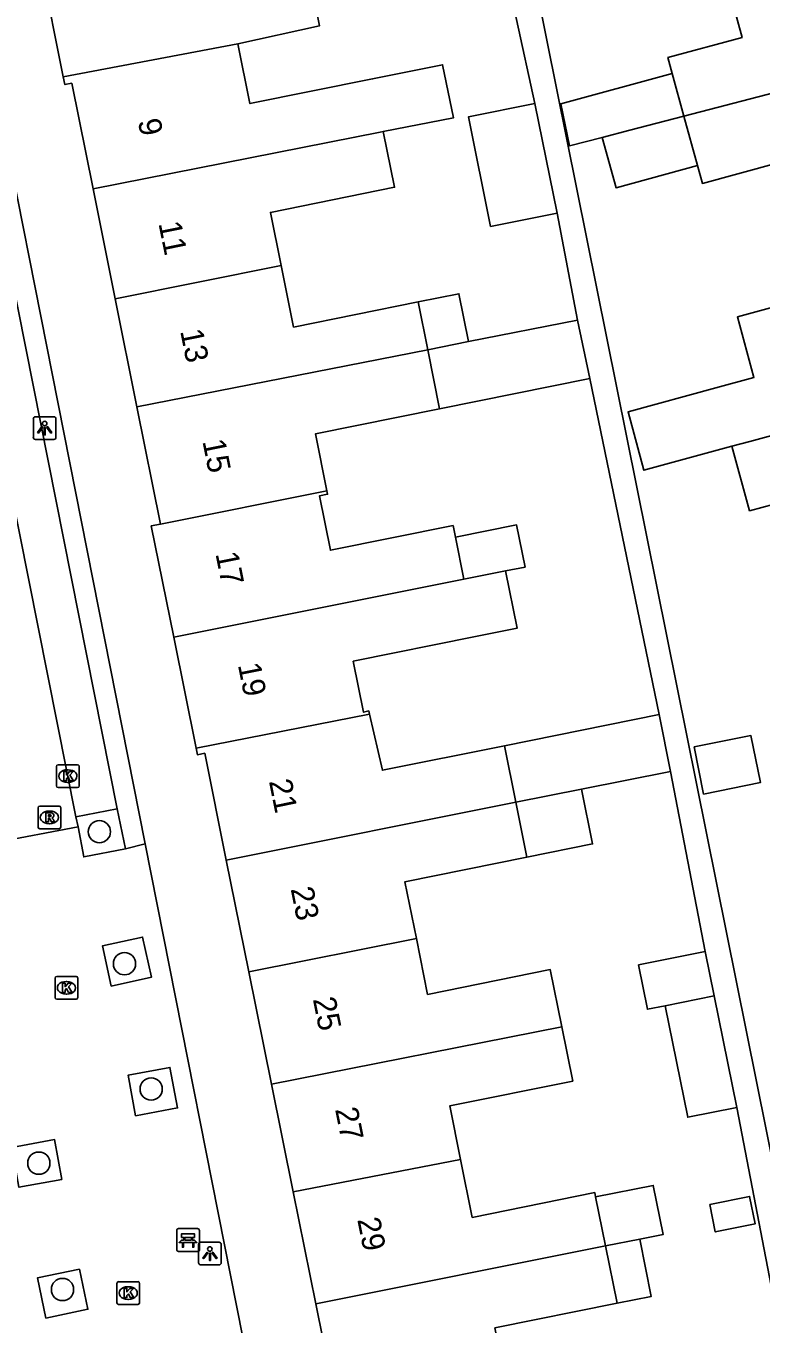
# Model space of a CAD drawing. Extents: x 162250 to 162654, y 380744 to 381605.
# Drawn here: x 162512.3 to 162544.6, y 381043.1 to 381100.2 of the extents above; entities that cross this region are included whole.
import ezdxf

# ---------------------------------------------------------------- set-up
doc = ezdxf.new("R2010")
doc.units = 0
for name, color, linetype in [('IMGEO_Bank', 7, 'Continuous'), ('IMGEO_Boom', 7, 'Continuous'), ('IMGEO_Kolk', 7, 'Continuous'), ('IMGEO_Lichtpunt', 7, 'Continuous'), ('IMGEO_Pand', 7, 'Continuous'), ('IMGEO_Pand_nummerreeks', 7, 'Continuous'), ('IMGEO_Parkeervlak_open', 7, 'Continuous'), ('IMGEO_Rioolput', 7, 'Continuous'), ('IMGEO_Voetpad_open', 7, 'Continuous'), ('IMGEO_Woonerf_open', 7, 'Continuous')]:
    doc.layers.add(name, color=color, linetype=linetype)

msp = doc.modelspace()

# ---------------------------------------------------------------- linework, layer by layer
at = {"layer": 'IMGEO_Bank'}
for p, q in [((162518.993, 381047.335), (162519.834, 381047.335)), ((162519.834, 381047.335), (162518.993, 381047.335)), ((162518.918, 381046.41), (162518.918, 381047.251)), ((162518.918, 381047.251), (162518.918, 381046.41)), ((162519.615, 381046.733), (162519.222, 381046.733)), ((162519.227, 381046.841), (162519.227, 381046.947)), ((162519.271, 381046.947), (162519.271, 381046.841)), ((162519.559, 381046.953), (162519.277, 381046.953)), ((162519.277, 381046.835), (162519.559, 381046.835)), ((162519.565, 381046.841), (162519.565, 381046.947)), ((162519.609, 381046.947), (162519.609, 381046.841)), ((162519.918, 381047.26), (162519.918, 381046.419)), ((162519.918, 381046.419), (162519.918, 381047.26)), ((162519.843, 381046.335), (162519.002, 381046.335)), ((162519.002, 381046.335), (162519.843, 381046.335))]:
    msp.add_line(p, q, dxfattribs=at)
for points in [[(162519.165, 381046.733), (162519.023, 381046.733), (162519.135, 381046.835), (162519.221, 381046.835)], [(162519.221, 381046.953), (162519.135, 381046.953), (162519.135, 381047.114), (162519.698, 381047.114), (162519.698, 381046.953), (162519.615, 381046.953)], [(162519.215, 381046.726), (162519.215, 381046.519), (162519.172, 381046.519), (162519.172, 381046.726)], [(162519.615, 381046.835), (162519.698, 381046.835), (162519.81, 381046.733), (162519.671, 381046.733)], [(162519.665, 381046.726), (162519.665, 381046.519), (162519.621, 381046.519), (162519.621, 381046.726)]]:
    msp.add_lwpolyline(points, dxfattribs=at)
for centre, radius, start, end in [((162518.996, 381047.257), 0.0779, 92.4484, 184.2845), ((162518.996, 381047.257), 0.0779, 92.4484, 184.2845), ((162519.84, 381047.257), 0.0779, 2.4484, 94.2845), ((162519.84, 381047.257), 0.0779, 2.4484, 94.2845), ((162519.165, 381046.726), 0.00671, 2.8957, 87.1043), ((162519.222, 381046.726), 0.00671, 92.8957, 177.1043), ((162519.22, 381046.946), 0.00671, 2.8957, 87.1043), ((162519.22, 381046.842), 0.00671, 272.8957, 357.1043), ((162519.277, 381046.946), 0.00671, 92.8957, 177.1043), ((162519.277, 381046.842), 0.00671, 182.8957, 267.1043), ((162519.559, 381046.946), 0.00671, 2.8957, 87.1043), ((162519.559, 381046.842), 0.00671, 272.8957, 357.1043), ((162519.616, 381046.946), 0.00671, 92.8957, 177.1043), ((162519.616, 381046.842), 0.00671, 182.8957, 267.1043), ((162519.614, 381046.726), 0.00671, 2.8957, 87.1043), ((162519.671, 381046.726), 0.00671, 92.8957, 177.1043), ((162518.996, 381046.413), 0.0779, 182.4484, 274.2845), ((162518.996, 381046.413), 0.0779, 182.4484, 274.2845), ((162519.84, 381046.413), 0.0779, 272.4484, 4.2845), ((162519.84, 381046.413), 0.0779, 272.4484, 4.2845)]:
    msp.add_arc(centre, radius, start, end, dxfattribs=at)
at = {"layer": 'IMGEO_Boom'}
for centre in [(162515.518, 381064.795), (162516.622, 381058.987), (162517.794, 381053.478), (162512.853, 381050.215), (162513.894, 381044.657)]:
    msp.add_circle(centre, 0.489, dxfattribs=at)
at = {"layer": 'IMGEO_Kolk'}
for p, q in [((162513.628, 381066.815), (162513.628, 381067.667)), ((162513.703, 381067.741), (162514.555, 381067.741)), ((162514.116, 381067.521), (162514.141, 381067.521)), ((162514.629, 381067.667), (162514.629, 381066.815)), ((162514.555, 381066.741), (162513.703, 381066.741)), ((162514.139, 381066.961), (162514.114, 381066.961)), ((162513.567, 381057.503), (162513.567, 381058.355)), ((162513.642, 381058.429), (162514.494, 381058.429)), ((162514.055, 381058.209), (162514.08, 381058.209)), ((162514.568, 381058.355), (162514.568, 381057.503)), ((162514.078, 381057.649), (162514.053, 381057.649)), ((162514.494, 381057.429), (162513.642, 381057.429)), ((162516.358, 381045.003), (162517.21, 381045.003)), ((162516.283, 381044.077), (162516.283, 381044.929)), ((162516.771, 381044.783), (162516.796, 381044.783)), ((162517.284, 381044.929), (162517.284, 381044.077)), ((162517.21, 381044.003), (162516.358, 381044.003)), ((162516.794, 381044.223), (162516.769, 381044.223))]:
    msp.add_line(p, q, dxfattribs=at)
for points in [[(162513.628, 381066.815), (162513.628, 381067.667)], [(162513.703, 381067.741), (162514.555, 381067.741)], [(162513.949, 381067.441), (162514.072, 381067.441), (162514.072, 381067.29), (162514.202, 381067.441), (162514.366, 381067.441), (162514.22, 381067.29), (162514.373, 381067.041), (162514.221, 381067.041), (162514.136, 381067.205), (162514.072, 381067.138), (162514.072, 381067.041), (162513.949, 381067.041), (162513.949, 381067.441)], [(162514.629, 381067.667), (162514.629, 381066.815)], [(162514.555, 381066.741), (162513.703, 381066.741)], [(162513.567, 381057.503), (162513.567, 381058.355)], [(162513.642, 381058.429), (162514.494, 381058.429)], [(162513.888, 381058.129), (162514.011, 381058.129), (162514.011, 381057.978), (162514.141, 381058.129), (162514.305, 381058.129), (162514.159, 381057.978), (162514.312, 381057.729), (162514.16, 381057.729), (162514.075, 381057.893), (162514.011, 381057.826), (162514.011, 381057.729), (162513.888, 381057.729), (162513.888, 381058.129)], [(162514.568, 381058.355), (162514.568, 381057.503)], [(162514.494, 381057.429), (162513.642, 381057.429)], [(162516.358, 381045.003), (162517.21, 381045.003)], [(162516.283, 381044.077), (162516.283, 381044.929)], [(162516.604, 381044.703), (162516.727, 381044.703), (162516.727, 381044.552), (162516.857, 381044.703), (162517.021, 381044.703), (162516.875, 381044.552), (162517.028, 381044.303), (162516.876, 381044.303), (162516.791, 381044.467), (162516.727, 381044.4), (162516.727, 381044.303), (162516.604, 381044.303), (162516.604, 381044.703)], [(162517.284, 381044.929), (162517.284, 381044.077)], [(162517.21, 381044.003), (162516.358, 381044.003)]]:
    msp.add_lwpolyline(points, dxfattribs=at)
for centre, start, end in [((162513.705, 381067.665), 91.552, 178.448), ((162513.705, 381067.665), 91.552, 178.448), ((162514.553, 381067.665), 1.552, 88.448), ((162514.553, 381067.665), 1.552, 88.448), ((162513.705, 381066.817), 181.552, 268.448), ((162513.705, 381066.817), 181.552, 268.448), ((162514.553, 381066.817), 271.552, 358.448), ((162514.553, 381066.817), 271.552, 358.448), ((162513.644, 381058.353), 91.552, 178.448), ((162513.644, 381058.353), 91.552, 178.448), ((162514.492, 381058.353), 1.552, 88.448), ((162514.492, 381058.353), 1.552, 88.448), ((162513.644, 381057.505), 181.552, 268.448), ((162513.644, 381057.505), 181.552, 268.448), ((162514.492, 381057.505), 271.552, 358.448), ((162514.492, 381057.505), 271.552, 358.448), ((162516.36, 381044.927), 91.552, 178.448), ((162516.36, 381044.927), 91.552, 178.448), ((162517.208, 381044.927), 1.552, 88.448), ((162517.208, 381044.927), 1.552, 88.448), ((162516.36, 381044.079), 181.552, 268.448), ((162516.36, 381044.079), 181.552, 268.448), ((162517.208, 381044.079), 271.552, 358.448), ((162517.208, 381044.079), 271.552, 358.448)]:
    msp.add_arc(centre, 0.0765, start, end, dxfattribs=at)
for centre, major_axis, ratio, start_param, end_param in [((162514.115, 381067.241), (-0.387, 0.002), 0.722429, 4.712389, 7.853982), ((162514.14, 381067.241), (-0.39, 0.002), 0.717154, 1.570796, 4.712389), ((162514.054, 381057.929), (-0.387, 0.002), 0.722429, 4.712389, 7.853982), ((162514.079, 381057.929), (-0.39, 0.002), 0.717154, 1.570796, 4.712389), ((162516.77, 381044.503), (-0.387, 0.002), 0.722429, 4.712389, 7.853982), ((162516.795, 381044.503), (-0.39, 0.002), 0.717154, 1.570796, 4.712389)]:
    msp.add_ellipse(centre, major_axis=major_axis, ratio=ratio, start_param=start_param, end_param=end_param, dxfattribs=at)
at = {"layer": 'IMGEO_Lichtpunt'}
for p, q in [((162512.611, 381082.957), (162512.611, 381082.15)), ((162512.611, 381082.957), (162512.611, 381082.15)), ((162513.513, 381083.052), (162512.705, 381083.052)), ((162513.513, 381083.052), (162512.705, 381083.052)), ((162513.607, 381082.15), (162513.607, 381082.957)), ((162513.607, 381082.15), (162513.607, 381082.957)), ((162512.705, 381082.056), (162513.513, 381082.056)), ((162512.705, 381082.056), (162513.513, 381082.056)), ((162520.781, 381046.737), (162519.973, 381046.737)), ((162520.781, 381046.737), (162519.973, 381046.737)), ((162519.879, 381046.642), (162519.879, 381045.835)), ((162519.879, 381046.642), (162519.879, 381045.835)), ((162520.875, 381045.835), (162520.875, 381046.642)), ((162520.875, 381045.835), (162520.875, 381046.642)), ((162519.973, 381045.741), (162520.781, 381045.741)), ((162519.973, 381045.741), (162520.781, 381045.741))]:
    msp.add_line(p, q, dxfattribs=at)
for points in [[(162512.985, 381082.621), (162513.024, 381082.593), (162512.836, 381082.331), (162512.798, 381082.358), (162512.985, 381082.621)], [(162513.087, 381082.573), (162513.134, 381082.573), (162513.134, 381082.251), (162513.087, 381082.251), (162513.087, 381082.573)], [(162513.197, 381082.593), (162513.235, 381082.62), (162513.422, 381082.358), (162513.383, 381082.33), (162513.197, 381082.593)], [(162520.253, 381046.306), (162520.292, 381046.278), (162520.104, 381046.016), (162520.066, 381046.043), (162520.253, 381046.306)], [(162520.355, 381046.258), (162520.402, 381046.258), (162520.402, 381045.936), (162520.355, 381045.936), (162520.355, 381046.258)], [(162520.465, 381046.278), (162520.503, 381046.305), (162520.69, 381046.043), (162520.651, 381046.015), (162520.465, 381046.278)]]:
    msp.add_lwpolyline(points, dxfattribs=at)
for centre in [(162513.11, 381082.755), (162520.378, 381046.44)]:
    msp.add_circle(centre, 0.0994, dxfattribs=at)
for centre, start, end in [((162512.705, 381082.957), 90, 180), ((162512.705, 381082.957), 90, 180), ((162513.513, 381082.957), 0, 90), ((162513.513, 381082.957), 0, 90), ((162512.705, 381082.15), 180, 270), ((162512.705, 381082.15), 180, 270), ((162513.513, 381082.15), 270, 0), ((162513.513, 381082.15), 270, 360), ((162519.973, 381046.642), 90, 180), ((162519.973, 381046.642), 90, 180), ((162520.781, 381046.642), 0, 90), ((162520.781, 381046.642), 0, 90), ((162519.973, 381045.835), 180, 270), ((162519.973, 381045.835), 180, 270), ((162520.781, 381045.835), 270, 0), ((162520.781, 381045.835), 270, 360)]:
    msp.add_arc(centre, 0.0946, start, end, dxfattribs=at)
at = {"layer": 'IMGEO_Pand'}
for points in [[(162533.059, 381104.234), (162526.247, 381102.862), (162524.738, 381102.558), (162525.203, 381100.253), (162521.604, 381099.461)], [(162512.964, 381102.792), (162513.93, 381097.999)], [(162542.936, 381102.845), (162543.786, 381099.737), (162540.528, 381098.846), (162540.717, 381098.155)], [(162541.231, 381096.275), (162555.439, 381099.973)], [(162521.604, 381099.461), (162513.93, 381097.999)], [(162521.604, 381099.461), (162522.135, 381096.825), (162527.537, 381097.914), (162530.616, 381098.535), (162531.087, 381096.198), (162528.005, 381095.591)], [(162537.635, 381095.339), (162536.191, 381094.963), (162535.811, 381096.813), (162540.717, 381098.155)], [(162540.717, 381098.155), (162541.231, 381096.275)], [(162513.93, 381097.999), (162513.998, 381097.661), (162514.299, 381097.722), (162515.236, 381093.074)], [(162535.65, 381092.01), (162532.726, 381091.42), (162531.753, 381096.246), (162534.676, 381096.835)], [(162534.676, 381096.835), (162535.65, 381092.01)], [(162541.231, 381096.275), (162538.856, 381095.657), (162537.635, 381095.339)], [(162541.825, 381094.103), (162541.231, 381096.275)], [(162515.236, 381093.074), (162526.758, 381095.345), (162527.863, 381095.563), (162528.005, 381095.591)], [(162528.005, 381095.591), (162528.499, 381093.142), (162523.04, 381092.041), (162523.51, 381089.707)], [(162541.825, 381094.103), (162538.241, 381093.124), (162537.635, 381095.339)], [(162546.076, 381091.407), (162545.31, 381094.206), (162542.041, 381093.312), (162541.825, 381094.103)], [(162515.236, 381093.074), (162516.209, 381088.243)], [(162543.338, 381081.751), (162539.472, 381080.698), (162538.769, 381083.264), (162542.634, 381084.323), (162544.31, 381084.782), (162543.58, 381087.45), (162546.909, 381088.36), (162546.076, 381091.407)], [(162516.209, 381088.243), (162523.51, 381089.707)], [(162523.51, 381089.707), (162524.057, 381086.994), (162529.537, 381088.098)], [(162529.537, 381088.098), (162531.333, 381088.46), (162531.758, 381086.353)], [(162516.209, 381088.243), (162517.169, 381083.482)], [(162529.537, 381088.098), (162529.96, 381085.999)], [(162531.758, 381086.353), (162536.554, 381087.296)], [(162536.554, 381087.296), (162537.084, 381084.729)], [(162531.758, 381086.353), (162529.96, 381085.999)], [(162529.96, 381085.999), (162517.169, 381083.482)], [(162529.96, 381085.999), (162530.484, 381083.399)], [(162530.484, 381083.399), (162537.084, 381084.729)], [(162517.169, 381083.482), (162518.207, 381078.331)], [(162530.484, 381083.399), (162525.019, 381082.298), (162525.523, 381079.793)], [(162548.545, 381083.169), (162544.122, 381081.964), (162543.338, 381081.751)], [(162550.658, 381074.726), (162549.856, 381077.659), (162546.462, 381076.731), (162545.743, 381079.357), (162544.114, 381078.912), (162543.338, 381081.751)], [(162525.523, 381079.793), (162518.207, 381078.331)], [(162531.176, 381077.752), (162531.072, 381078.266), (162525.68, 381077.18), (162525.198, 381079.568), (162525.554, 381079.64), (162525.523, 381079.793)], [(162518.207, 381078.331), (162517.801, 381078.249), (162518.788, 381073.35)], [(162533.384, 381076.265), (162534.239, 381076.436), (162533.865, 381078.293), (162531.176, 381077.752)], [(162531.176, 381077.752), (162531.549, 381075.899)], [(162518.788, 381073.35), (162531.549, 381075.899)], [(162533.384, 381076.265), (162533.891, 381073.75), (162532.057, 381073.38), (162526.683, 381072.297), (162527.135, 381070.054), (162527.365, 381070.107), (162527.398, 381069.965)], [(162531.549, 381075.899), (162533.384, 381076.265)], [(162518.788, 381073.35), (162519.771, 381068.471)], [(162519.771, 381068.471), (162527.398, 381069.965)], [(162527.398, 381069.965), (162527.964, 381067.499), (162533.329, 381068.581)], [(162540.133, 381069.953), (162533.329, 381068.581)], [(162540.133, 381069.953), (162540.637, 381067.452)], [(162541.675, 381068.523), (162544.177, 381069.028), (162544.595, 381066.956), (162542.093, 381066.451), (162541.675, 381068.523)], [(162519.771, 381068.471), (162519.83, 381068.18), (162520.153, 381068.245), (162521.099, 381063.551)], [(162533.329, 381068.581), (162533.831, 381066.093)], [(162536.728, 381066.671), (162540.637, 381067.452)], [(162536.728, 381066.671), (162533.831, 381066.093)], [(162534.318, 381063.675), (162537.214, 381064.258), (162536.728, 381066.671)], [(162533.831, 381066.093), (162521.099, 381063.551)], [(162533.831, 381066.093), (162534.318, 381063.675)], [(162521.099, 381063.551), (162522.091, 381058.627)], [(162534.318, 381063.675), (162528.958, 381062.595), (162529.461, 381060.096)], [(162529.461, 381060.096), (162522.091, 381058.627)], [(162529.461, 381060.096), (162529.956, 381057.641), (162535.352, 381058.728), (162535.858, 381056.219)], [(162542.17, 381059.531), (162539.231, 381058.939), (162539.626, 381056.984), (162540.41, 381057.142)], [(162542.17, 381059.531), (162542.564, 381057.576)], [(162522.091, 381058.627), (162523.086, 381053.69)], [(162542.564, 381057.576), (162540.41, 381057.142)], [(162542.564, 381057.576), (162543.553, 381052.67)], [(162540.41, 381057.142), (162541.399, 381052.236), (162543.553, 381052.67)], [(162523.086, 381053.69), (162535.858, 381056.219)], [(162535.858, 381056.219), (162536.341, 381053.823), (162530.929, 381052.733), (162531.403, 381050.381)], [(162523.086, 381053.69), (162524.041, 381048.952)], [(162531.403, 381050.381), (162524.041, 381048.952)], [(162537.344, 381048.728), (162537.305, 381048.919), (162531.916, 381047.833), (162531.403, 381050.381)], [(162539.283, 381046.875), (162540.318, 381047.081), (162539.882, 381049.24), (162537.344, 381048.728)], [(162524.041, 381048.952), (162525.032, 381044.035)], [(162537.344, 381048.728), (162537.778, 381046.575)], [(162542.365, 381048.399), (162542.608, 381047.194), (162544.36, 381047.547), (162544.117, 381048.752), (162542.365, 381048.399)], [(162539.283, 381046.875), (162537.778, 381046.575)], [(162538.286, 381044.053), (162539.791, 381044.356), (162539.283, 381046.875)], [(162525.032, 381044.035), (162537.778, 381046.575)], [(162537.778, 381046.575), (162538.286, 381044.053)], [(162525.032, 381044.035), (162526.015, 381039.158)], [(162538.286, 381044.053), (162532.911, 381042.97), (162533.409, 381040.5)]]:
    msp.add_lwpolyline(points, dxfattribs=at)
at = {"layer": 'IMGEO_Parkeervlak_open'}
for points in [[(162514.486, 381065.448), (162507.858, 381098.746)], [(162514.486, 381065.448), (162516.305, 381065.809)]]:
    msp.add_lwpolyline(points, dxfattribs=at)
at = {"layer": 'IMGEO_Rioolput'}
for p, q in [((162512.818, 381064.998), (162512.818, 381065.85)), ((162512.893, 381065.924), (162513.745, 381065.924)), ((162513.306, 381065.704), (162513.331, 381065.704)), ((162513.819, 381065.85), (162513.819, 381064.998)), ((162513.329, 381065.144), (162513.304, 381065.144)), ((162513.745, 381064.924), (162512.893, 381064.924))]:
    msp.add_line(p, q, dxfattribs=at)
for points in [[(162512.818, 381064.998), (162512.818, 381065.85)], [(162512.893, 381065.924), (162513.745, 381065.924)], [(162513.407, 381065.622), (162513.155, 381065.624), (162513.155, 381065.224)], [(162513.333, 381065.543), (162513.279, 381065.543), (162513.279, 381065.462)], [(162513.819, 381065.85), (162513.819, 381064.998)], [(162513.155, 381065.224), (162513.279, 381065.224), (162513.279, 381065.386), (162513.29, 381065.386)], [(162513.279, 381065.462), (162513.331, 381065.462)], [(162513.337, 381065.357), (162513.408, 381065.224), (162513.548, 381065.224), (162513.483, 381065.35)], [(162513.745, 381064.924), (162512.893, 381064.924)]]:
    msp.add_lwpolyline(points, dxfattribs=at)
for centre, radius, start, end in [((162512.895, 381065.848), 0.0765, 91.552, 178.448), ((162512.895, 381065.848), 0.0765, 91.552, 178.448), ((162513.339, 381065.447), 0.0964, 77.0061, 93.1865), ((162513.353, 381065.504), 0.0378, 276.6634, 79.6772), ((162513.406, 381065.512), 0.109, 350.3612, 89.416), ((162513.743, 381065.848), 0.0765, 1.552, 88.448), ((162513.743, 381065.848), 0.0765, 1.552, 88.448), ((162512.895, 381065), 0.0765, 181.552, 268.448), ((162512.895, 381065), 0.0765, 181.552, 268.448), ((162513.289, 381065.333), 0.0533, 26.0293, 88.6989), ((162513.315, 381065.651), 0.19, 274.7715, 282.9687), ((162513.404, 381065.512), 0.112, 277.5842, 350.9817), ((162513.388, 381065.297), 0.108, 29.5134, 73.7905), ((162513.743, 381065), 0.0765, 271.552, 358.448), ((162513.743, 381065), 0.0765, 271.552, 358.448)]:
    msp.add_arc(centre, radius, start, end, dxfattribs=at)
for centre, major_axis, ratio, start_param, end_param in [((162513.305, 381065.424), (-0.387, 0.002), 0.722429, 4.712389, 7.853982), ((162513.33, 381065.424), (-0.39, 0.002), 0.717154, 1.570796, 4.712389)]:
    msp.add_ellipse(centre, major_axis=major_axis, ratio=ratio, start_param=start_param, end_param=end_param, dxfattribs=at)
at = {"layer": 'IMGEO_Voetpad_open'}
for points in [[(162517.527, 381064.258), (162507.059, 381117.156)], [(162504.39, 381116.243), (162506.211, 381116.622), (162516.305, 381065.809)], [(162548.818, 381031.958), (162533.885, 381106.188)], [(162533.059, 381104.234), (162534.676, 381096.835)], [(162535.65, 381092.01), (162536.554, 381087.296)], [(162537.084, 381084.729), (162540.133, 381069.953)], [(162540.637, 381067.452), (162542.17, 381059.531)], [(162516.305, 381065.809), (162516.662, 381064.047)], [(162516.662, 381064.047), (162517.527, 381064.258)], [(162543.553, 381052.67), (162545.431, 381042.907), (162551.707, 381011.128)]]:
    msp.add_lwpolyline(points, dxfattribs=at)
at = {"layer": 'IMGEO_Woonerf_open'}
for points in [[(162514.576, 381065.01), (162510.865, 381064.31)], [(162514.576, 381065.01), (162514.486, 381065.448)], [(162516.662, 381064.047), (162514.83, 381063.685), (162514.576, 381065.01)], [(162522.087, 381041.214), (162517.527, 381064.258)], [(162516.032, 381058.006), (162515.646, 381059.775), (162517.418, 381060.162), (162517.804, 381058.393), (162516.032, 381058.006)], [(162517.111, 381052.302), (162516.779, 381054.081), (162518.621, 381054.425), (162518.953, 381052.646), (162517.111, 381052.302)], [(162513.864, 381049.496), (162511.978, 381049.156), (162511.662, 381050.911), (162513.548, 381051.251), (162513.864, 381049.496)], [(162514.647, 381045.555), (162515.013, 381043.787), (162513.165, 381043.404), (162512.799, 381045.172), (162514.647, 381045.555)]]:
    msp.add_lwpolyline(points, dxfattribs=at)

# ---------------------------------------------------------------- texts
at = {"layer": 'IMGEO_Pand_nummerreeks'}
for s, rotation, p in [('9', 281.3959, (162517.203, 381096.066)), ('11', 281.3959, (162518.111, 381091.557)), ('13', 281.3946, (162519.067, 381086.822)), ('15', 281.3946, (162520.044, 381081.974)), ('17', 281.3959, (162520.618, 381077.023)), ('19', 281.3959, (162521.604, 381072.135)), ('21', 281.3944, (162522.971, 381067.018)), ('23', 281.3944, (162523.926, 381062.281)), ('25', 281.3944, (162524.903, 381057.433)), ('27', 281.3944, (162525.88, 381052.586)), ('29', 281.3959, (162526.856, 381047.738))]:
    msp.add_text(s, height=1, rotation=rotation, dxfattribs=at).set_placement(p)

doc.saveas('drawing.dxf')
